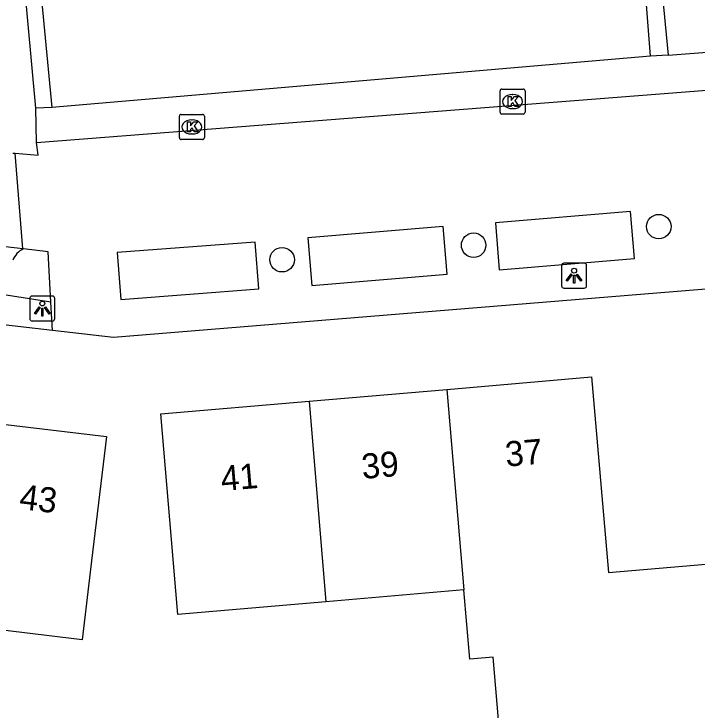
# Model space of a CAD drawing. Extents: x 162250 to 162654, y 380744 to 381605.
# Drawn here: x 162438.35 to 162465.63, y 380930.93 to 380958.73 of the extents above; entities that cross this region are included whole.
import ezdxf

# ---------------------------------------------------------------- set-up
doc = ezdxf.new("R2010")
doc.units = 0
for name, color, linetype in [('IMGEO_Boom', 7, 'Continuous'), ('IMGEO_Kolk', 7, 'Continuous'), ('IMGEO_Lichtpunt', 7, 'Continuous'), ('IMGEO_Pand', 7, 'Continuous'), ('IMGEO_Pand_nummerreeks', 7, 'Continuous'), ('IMGEO_Parkeervlak_open', 7, 'Continuous'), ('IMGEO_Rijbaan_lokaal_open', 7, 'Continuous'), ('IMGEO_Voetpad_open', 7, 'Continuous')]:
    doc.layers.add(name, color=color, linetype=linetype)

msp = doc.modelspace()

# ---------------------------------------------------------------- linework, layer by layer
at = {"layer": 'IMGEO_Boom'}
for centre in [(162464.099, 380950.238), (162456.706, 380949.497), (162449.059, 380948.915)]:
    msp.add_circle(centre, 0.489, dxfattribs=at)
at = {"layer": 'IMGEO_Kolk'}
for p, q in [((162457.836, 380955.732), (162458.688, 380955.732)), ((162457.761, 380954.806), (162457.761, 380955.658)), ((162458.249, 380955.512), (162458.274, 380955.512)), ((162458.762, 380955.658), (162458.762, 380954.806)), ((162458.272, 380954.952), (162458.247, 380954.952)), ((162444.957, 380953.793), (162444.957, 380954.645)), ((162445.032, 380954.719), (162445.884, 380954.719)), ((162445.958, 380954.645), (162445.958, 380953.793)), ((162458.688, 380954.732), (162457.836, 380954.732)), ((162445.445, 380954.499), (162445.47, 380954.499)), ((162445.468, 380953.939), (162445.443, 380953.939)), ((162445.884, 380953.719), (162445.032, 380953.719))]:
    msp.add_line(p, q, dxfattribs=at)
for points in [[(162457.836, 380955.732), (162458.688, 380955.732)], [(162457.761, 380954.806), (162457.761, 380955.658)], [(162458.762, 380955.658), (162458.762, 380954.806)], [(162458.082, 380955.432), (162458.205, 380955.432), (162458.205, 380955.281), (162458.335, 380955.432), (162458.499, 380955.432), (162458.353, 380955.281), (162458.506, 380955.032), (162458.354, 380955.032), (162458.269, 380955.196), (162458.205, 380955.129), (162458.205, 380955.032), (162458.082, 380955.032), (162458.082, 380955.432)], [(162444.957, 380953.793), (162444.957, 380954.645)], [(162445.032, 380954.719), (162445.884, 380954.719)], [(162445.958, 380954.645), (162445.958, 380953.793)], [(162458.688, 380954.732), (162457.836, 380954.732)], [(162445.278, 380954.419), (162445.401, 380954.419), (162445.401, 380954.268), (162445.531, 380954.419), (162445.695, 380954.419), (162445.549, 380954.268), (162445.702, 380954.019), (162445.55, 380954.019), (162445.465, 380954.183), (162445.401, 380954.116), (162445.401, 380954.019), (162445.278, 380954.019), (162445.278, 380954.419)], [(162445.884, 380953.719), (162445.032, 380953.719)]]:
    msp.add_lwpolyline(points, dxfattribs=at)
for centre, start, end in [((162457.838, 380955.656), 91.552, 178.448), ((162457.838, 380955.656), 91.552, 178.448), ((162458.686, 380955.656), 1.552, 88.448), ((162458.686, 380955.656), 1.552, 88.448), ((162445.034, 380954.643), 91.552, 178.448), ((162445.034, 380954.643), 91.552, 178.448), ((162445.882, 380954.643), 1.552, 88.448), ((162445.882, 380954.643), 1.552, 88.448), ((162457.838, 380954.808), 181.552, 268.448), ((162457.838, 380954.808), 181.552, 268.448), ((162458.686, 380954.808), 271.552, 358.448), ((162458.686, 380954.808), 271.552, 358.448), ((162445.034, 380953.795), 181.552, 268.448), ((162445.034, 380953.795), 181.552, 268.448), ((162445.882, 380953.795), 271.552, 358.448), ((162445.882, 380953.795), 271.552, 358.448)]:
    msp.add_arc(centre, 0.0765, start, end, dxfattribs=at)
for centre, major_axis, ratio, start_param, end_param in [((162458.248, 380955.232), (-0.387, 0.002), 0.722429, 4.712389, 7.853982), ((162458.273, 380955.232), (-0.39, 0.002), 0.717154, 1.570796, 4.712389), ((162445.444, 380954.219), (-0.387, 0.002), 0.722429, 4.712389, 7.853982), ((162445.469, 380954.219), (-0.39, 0.002), 0.717154, 1.570796, 4.712389)]:
    msp.add_ellipse(centre, major_axis=major_axis, ratio=ratio, start_param=start_param, end_param=end_param, dxfattribs=at)
at = {"layer": 'IMGEO_Lichtpunt'}
for p, q in [((162461.122, 380948.777), (162460.314, 380948.777)), ((162461.122, 380948.777), (162460.314, 380948.777)), ((162460.22, 380948.682), (162460.22, 380947.875)), ((162460.22, 380948.682), (162460.22, 380947.875)), ((162461.216, 380947.875), (162461.216, 380948.682)), ((162461.216, 380947.875), (162461.216, 380948.682)), ((162460.314, 380947.781), (162461.122, 380947.781)), ((162460.314, 380947.781), (162461.122, 380947.781)), ((162439.889, 380947.465), (162439.081, 380947.465)), ((162439.889, 380947.465), (162439.081, 380947.465)), ((162438.987, 380947.37), (162438.987, 380946.563)), ((162438.987, 380947.37), (162438.987, 380946.563)), ((162439.983, 380946.563), (162439.983, 380947.37)), ((162439.983, 380946.563), (162439.983, 380947.37)), ((162439.081, 380946.469), (162439.889, 380946.469)), ((162439.081, 380946.469), (162439.889, 380946.469))]:
    msp.add_line(p, q, dxfattribs=at)
for points in [[(162460.594, 380948.346), (162460.633, 380948.318), (162460.445, 380948.056), (162460.407, 380948.083), (162460.594, 380948.346)], [(162460.696, 380948.298), (162460.743, 380948.298), (162460.743, 380947.976), (162460.696, 380947.976), (162460.696, 380948.298)], [(162460.806, 380948.318), (162460.844, 380948.345), (162461.031, 380948.083), (162460.992, 380948.055), (162460.806, 380948.318)], [(162439.361, 380947.034), (162439.4, 380947.006), (162439.212, 380946.744), (162439.174, 380946.771), (162439.361, 380947.034)], [(162439.463, 380946.986), (162439.51, 380946.986), (162439.51, 380946.664), (162439.463, 380946.664), (162439.463, 380946.986)], [(162439.573, 380947.006), (162439.611, 380947.033), (162439.798, 380946.771), (162439.759, 380946.743), (162439.573, 380947.006)]]:
    msp.add_lwpolyline(points, dxfattribs=at)
for centre in [(162460.719, 380948.48), (162439.486, 380947.168)]:
    msp.add_circle(centre, 0.0994, dxfattribs=at)
for centre, start, end in [((162460.314, 380948.682), 90, 180), ((162460.314, 380948.682), 90, 180), ((162461.122, 380948.682), 0, 90), ((162461.122, 380948.682), 0, 90), ((162460.314, 380947.875), 180, 270), ((162460.314, 380947.875), 180, 270), ((162461.122, 380947.875), 270, 0), ((162461.122, 380947.875), 270, 360), ((162439.081, 380947.37), 90, 180), ((162439.081, 380947.37), 90, 180), ((162439.889, 380947.37), 0, 90), ((162439.889, 380947.37), 0, 90), ((162439.081, 380946.563), 180, 270), ((162439.081, 380946.563), 180, 270), ((162439.889, 380946.563), 270, 0), ((162439.889, 380946.563), 270, 360)]:
    msp.add_arc(centre, 0.0946, start, end, dxfattribs=at)
at = {"layer": 'IMGEO_Pand'}
for points in [[(162455.632, 380943.737), (162461.416, 380944.232), (162462.085, 380936.421), (162468.003, 380936.928), (162468.43, 380931.947), (162469.076, 380924.406), (162458.308, 380923.483), (162457.878, 380928.502), (162457.489, 380933.04), (162456.55, 380932.959), (162456.313, 380935.725)], [(162450.134, 380943.266), (162455.632, 380943.737)], [(162455.632, 380943.737), (162456.313, 380935.725)], [(162450.809, 380935.253), (162444.902, 380934.747), (162444.646, 380937.739), (162444.216, 380942.759), (162450.134, 380943.266)], [(162450.134, 380943.266), (162450.809, 380935.253)], [(162437.225, 380942.422), (162442.042, 380941.851), (162441.454, 380936.887), (162441.08, 380933.739), (162436.346, 380934.301)], [(162456.313, 380935.725), (162450.809, 380935.253)]]:
    msp.add_lwpolyline(points, dxfattribs=at)
at = {"layer": 'IMGEO_Parkeervlak_open'}
for points in [[(162463.767, 380957.044), (162463.418, 380961.519), (162451.571, 380960.56)], [(162449.039, 380960.371), (162439.43, 380959.605), (162439.86, 380955.003)]]:
    msp.add_lwpolyline(points, dxfattribs=at)
at = {"layer": 'IMGEO_Rijbaan_lokaal_open'}
for points in [[(162463.987, 380962.195), (162464.477, 380957.086)], [(162439.259, 380953.604), (162496.357, 380958.063)], [(162464.477, 380957.086), (162470.708, 380957.569)], [(162463.767, 380957.044), (162439.86, 380955.003)], [(162464.477, 380957.086), (162463.767, 380957.044)], [(162439.86, 380955.003), (162439.221, 380954.971)], [(162439.259, 380953.604), (162439.221, 380954.971)], [(162438.396, 380953.171), (162439.321, 380953.087), (162439.259, 380953.604)], [(162438.309, 380953.179), (162438.396, 380953.171)], [(162438.711, 380949.35), (162438.396, 380953.171)], [(162438.711, 380949.35), (162408.242, 380952.877)], [(162498.35, 380950.984), (162494.027, 380950.024), (162442.323, 380945.804), (162439.893, 380946.084)], [(162457.731, 380948.513), (162463.131, 380948.96), (162462.975, 380950.838), (162457.576, 380950.39), (162457.731, 380948.513)], [(162450.241, 380947.888), (162455.65, 380948.336), (162455.493, 380950.24), (162450.084, 380949.793), (162450.241, 380947.888)], [(162442.618, 380947.329), (162448.133, 380947.753), (162447.989, 380949.624), (162442.475, 380949.2), (162442.618, 380947.329)], [(162438.734, 380949.347), (162438.711, 380949.35)], [(162439.832, 380947.218), (162439.723, 380949.226), (162438.734, 380949.347)], [(162439.893, 380946.084), (162439.832, 380947.218)]]:
    msp.add_lwpolyline(points, dxfattribs=at)
at = {"layer": 'IMGEO_Voetpad_open'}
for points in [[(162439.221, 380954.971), (162438.748, 380960.214), (162448.999, 380961.008), (162449.039, 380960.371)], [(162439.893, 380946.084), (162406.365, 380949.964)], [(162439.832, 380947.218), (162437.601, 380947.573)]]:
    msp.add_lwpolyline(points, dxfattribs=at)
msp.add_arc((162439.072, 380948.594), 0.825, 114.156, 158.6952, dxfattribs=at)

# ---------------------------------------------------------------- texts
at = {"layer": 'IMGEO_Pand_nummerreeks'}
for s, rotation, p in [('37', 4.8931, (162458.006, 380940.648)), ('39', 4.8948, (162452.272, 380940.157)), ('41', 4.8948, (162446.652, 380939.675)), ('43', 353.2342, (162438.536, 380938.964))]:
    msp.add_text(s, height=1, rotation=rotation, dxfattribs=at).set_placement(p)

doc.saveas('drawing.dxf')
